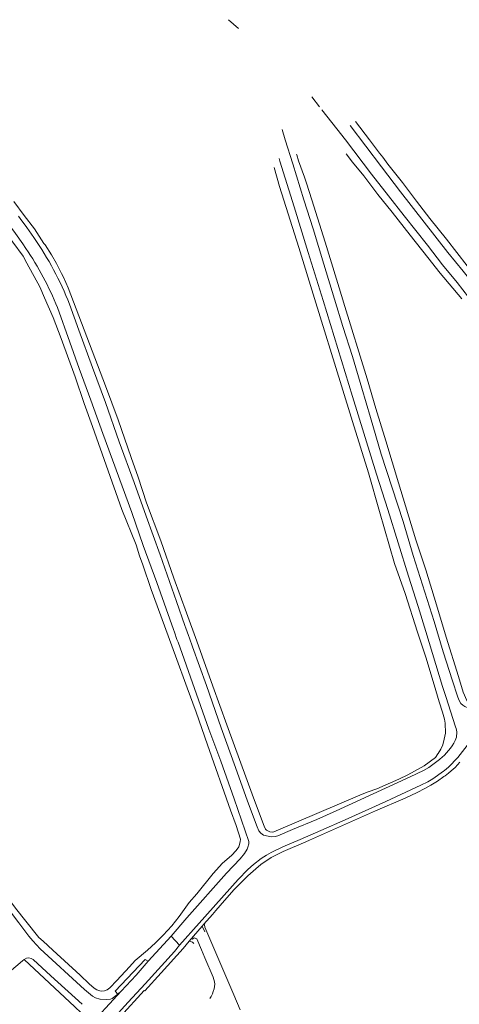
# Model space of a CAD drawing. Extents: x 145000 to 155000, y 457500 to 470000.
# Tile 296 of 548: x 147869 to 148042, y 466159 to 466547. Entities that reach past the tile are written whole.
import ezdxf

# ---------------------------------------------------------------- set-up
doc = ezdxf.new("R2010")
doc.units = 0
doc.header["$LTSCALE"] = 0.2
doc.header["$MEASUREMENT"] = 0
doc.layers.add('kant verharding', color=252, linetype='Continuous', lineweight=0)

msp = doc.modelspace()

# ---------------------------------------------------------------- linework, layer by layer
at = {"layer": 'kant verharding', "lineweight": 0}
for p, q in [((147951.02, 466547.35), (147954.95, 466543.94)), ((147983.86, 466516.87), (147986.87, 466513.01)), ((147870.34, 466470.18), (147866.19, 466475.69)), ((147874.35, 466464.86), (147870.34, 466470.18)), ((147868.69, 466469), (147868.01, 466469.92)), ((147888.24, 466435.13), (147891.92, 466424.88)), ((147883.42, 466433.82), (147888.38, 466420.13)), ((147933.77, 466308.45), (147934.15, 466307.36)), ((147934.15, 466307.36), (147935.16, 466304.54)), ((147929.63, 466305.74), (147929.24, 466306.83)), ((147930.64, 466302.92), (147929.63, 466305.74)), ((147935.16, 466304.54), (147935.56, 466303.41)), ((147931.04, 466301.79), (147930.64, 466302.92)), ((148037.73, 466277.47), (148036.92, 466279.98)), ((148040.64, 466268.44), (148037.73, 466277.47)), ((148037.92, 466250.3), (148039.68, 466251.77)), ((147981.48, 466223.16), (147982.95, 466223.8)), ((147944.67, 466194.47), (147946.01, 466196.01)), ((147946.01, 466196.01), (147947.7, 466197.95)), ((147940.53, 466189.8), (147935.5, 466183.91)), ((147941.62, 466187.64), (147940.53, 466189.8)), ((147928.3, 466185.85), (147919.3, 466176)), ((147928.3, 466185.85), (147931.67, 466182.36)), ((147869.6, 466176.11), (147857.95, 466166.32)), ((147870.34, 466176.73), (147869.6, 466176.11)), ((147907.25, 466163.05), (147908.55, 466164.17))]:
    msp.add_line(p, q, dxfattribs=at)
at = {"layer": 'kant verharding', "lineweight": 0, "flags": 128}
for points in [[(147987.78, 466511.83), (147993.7, 466504.29), (147997.14, 466500), (148007.42, 466486.36), (148014.21, 466477.93), (148020.28, 466469.94), (148029.6, 466458.39), (148035.49, 466450.67), (148041.2, 466443.73), (148045.77, 466437.85), (148048.9, 466434.15), (148051, 466431.51), (148052.81, 466429.97), (148055.82, 466426.41), (148063.05, 466419.36), (148068.37, 466413.99), (148073.46, 466409.19), (148080.55, 466402.34), (148085.29, 466397.93)], [(148088.6, 466401.33), (148085.65, 466404.06), (148079.7, 466409.67), (148073.73, 466415.21), (148068.08, 466420.95), (148059.18, 466429.87), (148048.55, 466442.16), (148043.68, 466448.18), (148037.61, 466455.52), (148018.86, 466479.43), (148011.36, 466489.29), (147999.05, 466505.6)], [(148001.06, 466507.17), (148006.66, 466500), (148010.64, 466494.77), (148011.85, 466493.12), (148013.9, 466490.41), (148019.69, 466483.12), (148025.17, 466475.78), (148030.48, 466468.88), (148037, 466460.74), (148045.26, 466450.27), (148055.95, 466437.3), (148059.1, 466433.75), (148063.97, 466428.85), (148065.76, 466427.26), (148069.69, 466423.36), (148075.52, 466417.25), (148082.88, 466410.22), (148087.69, 466405.67)], [(148041.93, 466279.09), (148041.34, 466280.61), (148039.44, 466286.61), (148035.73, 466298.07), (148032.18, 466310.06), (148027.54, 466324.5), (148023.92, 466336.06), (148019.89, 466349.5), (148011.3, 466376.02), (148007.09, 466390.43), (148003.59, 466402.03), (148000, 466414.46), (147996.11, 466426.37), (147992.86, 466437.17), (147988.57, 466450.9), (147984.4, 466464.84), (147980.7, 466476.35), (147976.33, 466490.46), (147973.3, 466500), (147972.11, 466504.01)], [(147980.98, 466485.24), (147978.66, 466491.74), (147977.93, 466494.09), (147977.86, 466494.35)], [(147997.46, 466494.49), (148000, 466491.17), (148004.37, 466485.74), (148010, 466478.4), (148015.59, 466471.43), (148022.71, 466462.37), (148029.71, 466453.61), (148034.56, 466447.44), (148043.12, 466437.31)], [(147970.95, 466492.61), (147971.26, 466491.57), (147976.93, 466473.5), (147982.45, 466455.55), (147988.39, 466436.58), (148000, 466398.7), (148009.46, 466368.17), (148013.9, 466354.14), (148022.03, 466327.94), (148025.86, 466315.9), (148028.91, 466306.11), (148035.51, 466284.4), (148036.92, 466279.98)], [(147969.06, 466489.12), (147971.12, 466481.61), (147978.73, 466457.48), (147984.98, 466437.44), (147995.55, 466402.97), (148000, 466388.84), (148006.21, 466368.62), (148010.55, 466353.39), (148016.52, 466332.83), (148020.79, 466320.99), (148025.56, 466305.76), (148028.91, 466295.92), (148032.2, 466285.08), (148034.1, 466278.38), (148035.46, 466274.21), (148036.23, 466271.51), (148036.57, 466269.84), (148036.65, 466265.93), (148036.15, 466263.53), (148035.56, 466261.32), (148034.8, 466259.66), (148033.73, 466257.95)], [(148045.49, 466278.29), (148045.13, 466278.86), (148043.66, 466282.13), (148041.78, 466288.3), (148036.88, 466303.86), (148033.08, 466316.63), (148028.9, 466330.34), (148025, 466342.25), (148018.1, 466364.66), (148013.11, 466381.19), (148009.14, 466394.05), (148005.72, 466405.67), (147996.43, 466435.96), (147996.15, 466436.84), (147989.11, 466459.64), (147983.9, 466476.29), (147981.81, 466482.83), (147980.98, 466485.24)], [(147868.69, 466469), (147871.31, 466465.4), (147874.12, 466461.41)], [(147858.2, 466464.98), (147861.73, 466465.18), (147869.9, 466454.02), (147871.34, 466451.38)], [(147864.65, 466466.05), (147866.9, 466462.96), (147869.78, 466458.9), (147871, 466457.14)], [(147885.03, 466447.3), (147883.1, 466451.23), (147881.08, 466454.66), (147878.58, 466458.53), (147878.09, 466459.05), (147874.35, 466464.86)], [(147871.34, 466451.38), (147876.5, 466441.93), (147878.28, 466437.63), (147881.74, 466429.94), (147884.91, 466421.6), (147890.39, 466406.45), (147893.96, 466395.96), (147897.31, 466386.89), (147908.92, 466354.16), (147914.46, 466340.19), (147915.87, 466335.85), (147917.12, 466332.37), (147920.48, 466322.57), (147930.07, 466296.4), (147934.6, 466283.86), (147938.15, 466274.28), (147942.63, 466261.37), (147951.79, 466235.64), (147954.07, 466229.51), (147955.67, 466224.15), (147955.56, 466223.09), (147955.04, 466221.16)], [(147968.37, 466226.94), (147967.32, 466227.05), (147965.98, 466227.64), (147965.6, 466228.13), (147965.09, 466229.25), (147960.81, 466240.51), (147950.31, 466269.18), (147944.8, 466284.47), (147938.47, 466302.18), (147934.34, 466313.44), (147929.43, 466327.07), (147924.2, 466341.82), (147918.61, 466356.84), (147915.3, 466366.88), (147912.59, 466374.68), (147907.39, 466389.55), (147902.45, 466403), (147887.71, 466441.53), (147885.8, 466445.83), (147885.03, 466447.3)], [(147891.92, 466424.88), (147897.32, 466410.12), (147902.39, 466396.42), (147907.85, 466380.92), (147913.7, 466364.81), (147918.44, 466351.5), (147923.95, 466336.33), (147930.4, 466317.95), (147933.77, 466308.45)], [(147929.24, 466306.83), (147922.62, 466325.33), (147917.24, 466340.03), (147912.76, 466353.01), (147901.3, 466384.09), (147896.65, 466397.27), (147892.02, 466409.8), (147888.38, 466420.13)], [(147964.86, 466225.72), (147963.77, 466226.51), (147962.98, 466227.42), (147962.26, 466228.96), (147958.52, 466239.15), (147953.79, 466252.43), (147948.12, 466268), (147942.24, 466284.72), (147936.78, 466299.96), (147935.56, 466303.41)], [(147959.04, 466223.24), (147953.23, 466240.11), (147948, 466254.93), (147943.27, 466267.58), (147931.04, 466301.79)], [(148080.95, 466290.68), (148080.67, 466290.56), (148075.09, 466286.79), (148067.65, 466281.68), (148055.56, 466273.56), (148053.49, 466271.74), (148052.45, 466270.88), (148048.93, 466266.53), (148045.17, 466261.11), (148041.48, 466256.31), (148037.78, 466252.53), (148036.29, 466251.24), (148035.9, 466250.96)], [(148046.06, 466275.79), (148045.43, 466275.96), (148044.28, 466276.43), (148043.47, 466277.05), (148042.77, 466277.72), (148041.93, 466279.09)], [(148033.73, 466257.95), (148033.61, 466257.75), (148032.65, 466256.39), (148028.17, 466253.13), (148021.74, 466249.53), (148018.26, 466247.88), (148009.48, 466244.01), (148006.16, 466242.81), (148003.82, 466241.84), (147968.87, 466227.05), (147968.37, 466226.94)], [(148034.33, 466255.6), (148030.05, 466252.39), (148027.94, 466251.25), (148022.68, 466248.71), (147993.53, 466235.35), (147985.92, 466231.95), (147976.29, 466227.9), (147970.52, 466225.52), (147969.37, 466225.15)], [(148039.68, 466251.77), (148040.46, 466252.42), (148042.3, 466254.49)], [(148035.9, 466250.96), (148031.64, 466247.92), (148029.65, 466246.78), (148026.93, 466245.49), (148013.04, 466239.05), (147997.08, 466231.82), (147987.43, 466227.54), (147979.22, 466223.98), (147972.43, 466221.11), (147967.8, 466218.9), (147965.94, 466217.85), (147963.88, 466216.5), (147960.79, 466214.18), (147958.66, 466212.22), (147954.74, 466208.24), (147939.36, 466191.07), (147931.67, 466182.36)], [(148009.07, 466235.34), (148020.67, 466240.38), (148025.48, 466242.6), (148028.49, 466244.07), (148030.83, 466245.44), (148033.47, 466247.09), (148036.06, 466248.81), (148036.47, 466249.14)], [(148036.47, 466249.14), (148037.83, 466250.22), (148037.92, 466250.3)], [(147870.91, 466191.86), (147866.94, 466196.94), (147849.48, 466220.51), (147845.23, 466226.11), (147835.16, 466239.6)], [(147834.64, 466235.81), (147838.66, 466230.63), (147846.03, 466220.44), (147853.8, 466210.21), (147861.55, 466199.85), (147868.25, 466191.17), (147872.17, 466185.84), (147873.7, 466184.09), (147876.67, 466180.85), (147894.17, 466164.91), (147897.24, 466162.24), (147898.45, 466161.51), (147900.19, 466161.1)], [(147982.95, 466223.8), (147990.02, 466226.87), (148009.07, 466235.34)], [(147969.37, 466225.15), (147967.77, 466225.03), (147964.86, 466225.72)], [(147947.7, 466197.95), (147953.12, 466204.17), (147958.62, 466209.72), (147961.71, 466212.51), (147963.72, 466214.17), (147967.78, 466216.87), (147972.6, 466219.31), (147981.48, 466223.16)], [(147958.4, 466220.23), (147958.62, 466221.06), (147959, 466222.26), (147959.04, 466223.24)], [(147955.04, 466221.16), (147954.01, 466219.7), (147952.18, 466217.77), (147948.65, 466214.65), (147944.92, 466210.59), (147938.43, 466202.55), (147935.47, 466199.23), (147932.77, 466195.49), (147931.52, 466193.65), (147928.61, 466189.96), (147925.21, 466186.31), (147922.15, 466183.24), (147919.01, 466180.42), (147914.11, 466176.25), (147911.94, 466173.82), (147906.84, 466168.42), (147904.15, 466165.51)], [(147928.3, 466185.85), (147934.55, 466193.14), (147950.15, 466210.74), (147955.6, 466216.46), (147957.25, 466218.54), (147958.4, 466220.23)], [(147944.67, 466194.47), (147941.28, 466190.67), (147940.53, 466189.8)], [(147904.15, 466165.51), (147903.08, 466164.72), (147901.96, 466164.38), (147900.86, 466164.27), (147900.24, 466164.31), (147898.98, 466164.69), (147897.95, 466165.43), (147896.02, 466167.16), (147892.42, 466170.52), (147881.58, 466180.31), (147877.85, 466183.89), (147876.08, 466185.42), (147870.91, 466191.86)], [(147955.6, 466156.84), (147953.08, 466162.7), (147941.61, 466189.47), (147941.47, 466190.31), (147941.28, 466190.67)], [(147902.52, 466147.72), (147906.95, 466152.58), (147915.08, 466161.58), (147917.74, 466164.5), (147918, 466164.35), (147924.39, 466171.46), (147933.04, 466181.04), (147935.5, 466183.91)], [(147943.65, 466161.25), (147944.17, 466162.16), (147944.61, 466163.1), (147944.98, 466164.08), (147945.28, 466165.08), (147945.48, 466166.02), (147945.54, 466166.97), (147945.46, 466167.93), (147945.23, 466168.86), (147944.86, 466169.75), (147941.64, 466177.36), (147940.26, 466180.57), (147938.43, 466184.91), (147937.39, 466185.2), (147936.73, 466184.76), (147936.53, 466185.11)], [(147931.67, 466182.36), (147929.6, 466179.83), (147918.04, 466167.07), (147911.38, 466159.92), (147904.92, 466152.78), (147899.45, 466146.66), (147891.81, 466138.25), (147878.37, 466123.85), (147875.38, 466121.04), (147871.67, 466117.79), (147864.77, 466112.07)], [(147892.08, 466152.09), (147892.78, 466155.72), (147890.35, 466158.08), (147870.34, 466176.73)], [(147893.2, 466159.02), (147880.85, 466170.27), (147873.86, 466176.65)], [(147907.25, 466163.05), (147906.22, 466164.14), (147918.06, 466176.71), (147919.3, 466176)], [(147919.3, 466176), (147914.57, 466170.58), (147908.55, 466164.17)], [(147908.55, 466164.17), (147894.74, 466149.25), (147893.38, 466147.93)], [(147900.19, 466161.1), (147900.28, 466161.08), (147902.94, 466160.87), (147904.39, 466161.01), (147905.06, 466161.34), (147907.25, 466163.05)]]:
    msp.add_lwpolyline(points, dxfattribs=at)
at = {"layer": 'kant verharding', "lineweight": 0, "extrusion": (0, 0, -1)}
for centre, radius, start, end in [((-147765.53, 466386.14), 132.13, 145.2737, 158.2349), ((-147765.43, 466385.94), 127.34, 146.0038, 157.9138), ((-147935.34, 466181.18), 2.73, 93.2288, 120.2984), ((-147935.33, 466181.16), 2.75, 120.4139, 136.5345)]:
    msp.add_arc(centre, radius, start, end, dxfattribs=at)
at = {"layer": 'kant verharding', "lineweight": 0}
for centre, radius, start, end in [((148034.34, 466265.93), 6.78, 334.9333, 21.7723), ((148019.56, 466274.08), 23.66, 308.9649, 332.2076), ((148016.58, 466277.85), 28.47, 308.5889, 308.8624), ((147872.05, 466174.49), 2.82, 49.9543, 127.3798)]:
    msp.add_arc(centre, radius, start, end, dxfattribs=at)

doc.saveas('drawing.dxf')
